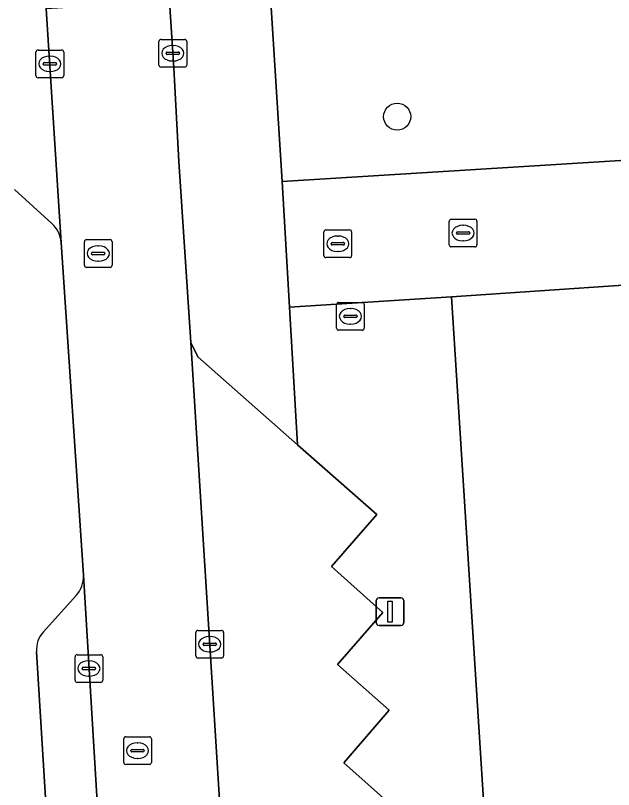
# Model space of a CAD drawing. Extents: x 159053 to 160042, y 380449 to 381423.
# Drawn here: x 159806.75 to 159828.36, y 381113.33 to 381141.29 of the extents above; entities that cross this region are included whole.
import ezdxf

# ---------------------------------------------------------------- set-up
doc = ezdxf.new("R2010")
doc.units = 0
for name, color, linetype in [('IMGEO_Boom', 7, 'Continuous'), ('IMGEO_Brandkraan', 7, 'Continuous'), ('IMGEO_Erf', 7, 'Continuous'), ('IMGEO_Groenvoorziening', 7, 'Continuous'), ('IMGEO_Kolk', 7, 'Continuous'), ('IMGEO_Lichtmast', 7, 'Continuous'), ('IMGEO_Parkeervlak_open', 7, 'Continuous'), ('IMGEO_Rijbaan_lokaal_open', 7, 'Continuous'), ('IMGEO_Rioolput', 7, 'Continuous'), ('IMGEO_Voetpad_open', 7, 'Continuous')]:
    doc.layers.add(name, color=color, linetype=linetype)

msp = doc.modelspace()

# ---------------------------------------------------------------- linework, layer by layer
at = {"layer": 'IMGEO_Boom'}
msp.add_circle((159820.541, 381137.64), 0.489, dxfattribs=at)
at = {"layer": 'IMGEO_Brandkraan'}
for p, q in [((159818.426, 381130.926), (159819.278, 381130.926)), ((159818.351, 381130), (159818.351, 381130.852)), ((159818.839, 381130.706), (159818.864, 381130.706)), ((159819.352, 381130.852), (159819.352, 381130)), ((159818.61, 381130.42), (159818.61, 381130.432)), ((159819.048, 381130.383), (159818.65, 381130.383)), ((159818.653, 381130.469), (159819.051, 381130.469)), ((159819.094, 381130.432), (159819.094, 381130.42)), ((159818.862, 381130.146), (159818.837, 381130.146)), ((159819.278, 381129.926), (159818.426, 381129.926))]:
    msp.add_line(p, q, dxfattribs=at)
for points in [[(159818.426, 381130.926), (159819.278, 381130.926)], [(159818.351, 381130), (159818.351, 381130.852)], [(159819.352, 381130.852), (159819.352, 381130)], [(159819.278, 381129.926), (159818.426, 381129.926)]]:
    msp.add_lwpolyline(points, dxfattribs=at)
for centre, radius, start, end in [((159818.428, 381130.85), 0.0765, 91.552, 178.448), ((159818.428, 381130.85), 0.0765, 91.552, 178.448), ((159819.276, 381130.85), 0.0765, 1.552, 88.448), ((159819.276, 381130.85), 0.0765, 1.552, 88.448), ((159818.65, 381130.429), 0.0403, 85.8775, 175.7526), ((159818.647, 381130.419), 0.0366, 178.938, 274.7102), ((159819.051, 381130.426), 0.043, 264.8664, 352.4533), ((159819.055, 381130.431), 0.0386, 1.7309, 96.639), ((159818.428, 381130.002), 0.0765, 181.552, 268.448), ((159818.428, 381130.002), 0.0765, 181.552, 268.448), ((159819.276, 381130.002), 0.0765, 271.552, 358.448), ((159819.276, 381130.002), 0.0765, 271.552, 358.448)]:
    msp.add_arc(centre, radius, start, end, dxfattribs=at)
for centre, major_axis, ratio, start_param, end_param in [((159818.838, 381130.426), (-0.387, 0.002), 0.722429, 4.712389, 7.853982), ((159818.863, 381130.426), (-0.39, 0.002), 0.717154, 1.570796, 4.712389)]:
    msp.add_ellipse(centre, major_axis=major_axis, ratio=ratio, start_param=start_param, end_param=end_param, dxfattribs=at)
at = {"layer": 'IMGEO_Erf'}
msp.add_lwpolyline([(159830.607, 381103.032), (159830.261, 381108.747), (159829.915, 381114.462), (159829.572, 381120.118), (159829.225, 381125.854), (159828.879, 381131.559), (159822.499, 381131.126), (159826.228, 381072.594), (159832.19, 381072.905), (159835.543, 381069.907), (159837.769, 381072.431), (159832.689, 381076.78), (159833.277, 381077.452), (159831.508, 381079), (159831.086, 381085.894), (159831.643, 381085.935), (159831.63, 381086.155), (159831.294, 381091.701), (159830.95, 381097.377)], close=True, dxfattribs=at)
at = {"layer": 'IMGEO_Groenvoorziening'}
msp.add_lwpolyline([(159855.413, 381195.383), (159812.714, 381193.345), (159813.181, 381185.963), (159816.385, 381135.297), (159858.69, 381137.924)], close=True, dxfattribs=at)
at = {"layer": 'IMGEO_Kolk'}
for p, q in [((159812.011, 381140.43), (159812.863, 381140.43)), ((159811.936, 381139.504), (159811.936, 381140.356)), ((159812.424, 381140.21), (159812.449, 381140.21)), ((159812.937, 381140.356), (159812.937, 381139.504)), ((159807.494, 381139.121), (159807.494, 381139.973)), ((159807.569, 381140.047), (159808.421, 381140.047)), ((159808.495, 381139.973), (159808.495, 381139.121)), ((159812.195, 381139.924), (159812.195, 381139.936)), ((159812.633, 381139.887), (159812.235, 381139.887)), ((159812.238, 381139.973), (159812.636, 381139.973)), ((159812.679, 381139.936), (159812.679, 381139.924)), ((159807.796, 381139.59), (159808.194, 381139.59)), ((159807.982, 381139.827), (159808.007, 381139.827)), ((159812.447, 381139.65), (159812.422, 381139.65)), ((159807.753, 381139.541), (159807.753, 381139.553)), ((159808.191, 381139.504), (159807.793, 381139.504)), ((159808.237, 381139.553), (159808.237, 381139.541)), ((159812.863, 381139.43), (159812.011, 381139.43)), ((159808.421, 381139.047), (159807.569, 381139.047)), ((159808.005, 381139.267), (159807.98, 381139.267)), ((159822.421, 381133.008), (159822.421, 381133.86)), ((159822.496, 381133.934), (159823.348, 381133.934)), ((159822.909, 381133.714), (159822.934, 381133.714)), ((159823.422, 381133.86), (159823.422, 381133.008)), ((159822.68, 381133.428), (159822.68, 381133.44)), ((159822.723, 381133.477), (159823.121, 381133.477)), ((159823.164, 381133.44), (159823.164, 381133.428)), ((159823.118, 381133.391), (159822.72, 381133.391)), ((159822.932, 381133.154), (159822.907, 381133.154)), ((159823.348, 381132.934), (159822.496, 381132.934)), ((159813.269, 381118.156), (159813.269, 381119.008)), ((159813.344, 381119.082), (159814.196, 381119.082)), ((159814.27, 381119.008), (159814.27, 381118.156)), ((159813.571, 381118.625), (159813.969, 381118.625)), ((159813.757, 381118.862), (159813.782, 381118.862)), ((159813.528, 381118.576), (159813.528, 381118.588)), ((159813.966, 381118.539), (159813.568, 381118.539)), ((159814.012, 381118.588), (159814.012, 381118.576)), ((159808.905, 381117.278), (159808.905, 381118.13)), ((159808.98, 381118.204), (159809.832, 381118.204)), ((159809.906, 381118.13), (159809.906, 381117.278)), ((159814.196, 381118.082), (159813.344, 381118.082)), ((159813.78, 381118.302), (159813.755, 381118.302)), ((159809.393, 381117.984), (159809.418, 381117.984)), ((159809.164, 381117.698), (159809.164, 381117.71)), ((159809.602, 381117.661), (159809.204, 381117.661)), ((159809.207, 381117.747), (159809.605, 381117.747)), ((159809.648, 381117.71), (159809.648, 381117.698)), ((159809.416, 381117.424), (159809.391, 381117.424)), ((159809.832, 381117.204), (159808.98, 381117.204))]:
    msp.add_line(p, q, dxfattribs=at)
for points in [[(159812.011, 381140.43), (159812.863, 381140.43)], [(159811.936, 381139.504), (159811.936, 381140.356)], [(159812.937, 381140.356), (159812.937, 381139.504)], [(159807.494, 381139.121), (159807.494, 381139.973)], [(159807.569, 381140.047), (159808.421, 381140.047)], [(159808.495, 381139.973), (159808.495, 381139.121)], [(159812.863, 381139.43), (159812.011, 381139.43)], [(159808.421, 381139.047), (159807.569, 381139.047)], [(159822.421, 381133.008), (159822.421, 381133.86)], [(159822.496, 381133.934), (159823.348, 381133.934)], [(159823.422, 381133.86), (159823.422, 381133.008)], [(159823.348, 381132.934), (159822.496, 381132.934)], [(159813.269, 381118.156), (159813.269, 381119.008)], [(159813.344, 381119.082), (159814.196, 381119.082)], [(159814.27, 381119.008), (159814.27, 381118.156)], [(159808.905, 381117.278), (159808.905, 381118.13)], [(159808.98, 381118.204), (159809.832, 381118.204)], [(159809.906, 381118.13), (159809.906, 381117.278)], [(159814.196, 381118.082), (159813.344, 381118.082)], [(159809.832, 381117.204), (159808.98, 381117.204)]]:
    msp.add_lwpolyline(points, dxfattribs=at)
for centre, radius, start, end in [((159812.013, 381140.354), 0.0765, 91.552, 178.448), ((159812.013, 381140.354), 0.0765, 91.552, 178.448), ((159812.861, 381140.354), 0.0765, 1.552, 88.448), ((159812.861, 381140.354), 0.0765, 1.552, 88.448), ((159807.571, 381139.971), 0.0765, 91.552, 178.448), ((159807.571, 381139.971), 0.0765, 91.552, 178.448), ((159808.419, 381139.971), 0.0765, 1.552, 88.448), ((159808.419, 381139.971), 0.0765, 1.552, 88.448), ((159812.235, 381139.933), 0.0403, 85.8775, 175.7526), ((159812.232, 381139.923), 0.0366, 178.938, 274.7102), ((159812.636, 381139.93), 0.043, 264.8664, 352.4533), ((159812.64, 381139.935), 0.0386, 1.7309, 96.639), ((159807.793, 381139.55), 0.0403, 85.8775, 175.7526), ((159808.198, 381139.552), 0.0386, 1.7309, 96.639), ((159807.79, 381139.54), 0.0366, 178.938, 274.7102), ((159808.194, 381139.547), 0.043, 264.8664, 352.4533), ((159812.013, 381139.506), 0.0765, 181.552, 268.448), ((159812.013, 381139.506), 0.0765, 181.552, 268.448), ((159812.861, 381139.506), 0.0765, 271.552, 358.448), ((159812.861, 381139.506), 0.0765, 271.552, 358.448), ((159807.571, 381139.123), 0.0765, 181.552, 268.448), ((159807.571, 381139.123), 0.0765, 181.552, 268.448), ((159808.419, 381139.123), 0.0765, 271.552, 358.448), ((159808.419, 381139.123), 0.0765, 271.552, 358.448), ((159822.498, 381133.858), 0.0765, 91.552, 178.448), ((159822.498, 381133.858), 0.0765, 91.552, 178.448), ((159823.346, 381133.858), 0.0765, 1.552, 88.448), ((159823.346, 381133.858), 0.0765, 1.552, 88.448), ((159822.72, 381133.437), 0.0403, 85.8775, 175.7526), ((159822.717, 381133.427), 0.0366, 178.938, 274.7102), ((159823.121, 381133.434), 0.043, 264.8664, 352.4533), ((159823.125, 381133.439), 0.0386, 1.7309, 96.639), ((159822.498, 381133.01), 0.0765, 181.552, 268.448), ((159822.498, 381133.01), 0.0765, 181.552, 268.448), ((159823.346, 381133.01), 0.0765, 271.552, 358.448), ((159823.346, 381133.01), 0.0765, 271.552, 358.448), ((159813.346, 381119.006), 0.0765, 91.552, 178.448), ((159813.346, 381119.006), 0.0765, 91.552, 178.448), ((159814.194, 381119.006), 0.0765, 1.552, 88.448), ((159814.194, 381119.006), 0.0765, 1.552, 88.448), ((159813.568, 381118.585), 0.0403, 85.8775, 175.7526), ((159813.973, 381118.587), 0.0386, 1.7309, 96.639), ((159813.565, 381118.575), 0.0366, 178.938, 274.7102), ((159813.969, 381118.582), 0.043, 264.8664, 352.4533), ((159808.982, 381118.128), 0.0765, 91.552, 178.448), ((159808.982, 381118.128), 0.0765, 91.552, 178.448), ((159809.83, 381118.128), 0.0765, 1.552, 88.448), ((159809.83, 381118.128), 0.0765, 1.552, 88.448), ((159813.346, 381118.158), 0.0765, 181.552, 268.448), ((159813.346, 381118.158), 0.0765, 181.552, 268.448), ((159814.194, 381118.158), 0.0765, 271.552, 358.448), ((159814.194, 381118.158), 0.0765, 271.552, 358.448), ((159809.204, 381117.707), 0.0403, 85.8775, 175.7526), ((159809.201, 381117.697), 0.0366, 178.938, 274.7102), ((159809.605, 381117.704), 0.043, 264.8664, 352.4533), ((159809.609, 381117.709), 0.0386, 1.7309, 96.639), ((159808.982, 381117.28), 0.0765, 181.552, 268.448), ((159808.982, 381117.28), 0.0765, 181.552, 268.448), ((159809.83, 381117.28), 0.0765, 271.552, 358.448), ((159809.83, 381117.28), 0.0765, 271.552, 358.448)]:
    msp.add_arc(centre, radius, start, end, dxfattribs=at)
for centre, major_axis, ratio, start_param, end_param in [((159812.423, 381139.93), (-0.387, 0.002), 0.722429, 4.712389, 7.853982), ((159812.448, 381139.93), (-0.39, 0.002), 0.717154, 1.570796, 4.712389), ((159807.981, 381139.547), (-0.387, 0.002), 0.722429, 4.712389, 7.853982), ((159808.006, 381139.547), (-0.39, 0.002), 0.717154, 1.570796, 4.712389), ((159822.908, 381133.434), (-0.387, 0.002), 0.722429, 4.712389, 7.853982), ((159822.933, 381133.434), (-0.39, 0.002), 0.717154, 1.570796, 4.712389), ((159813.756, 381118.582), (-0.387, 0.002), 0.722429, 4.712389, 7.853982), ((159813.781, 381118.582), (-0.39, 0.002), 0.717154, 1.570796, 4.712389), ((159809.392, 381117.704), (-0.387, 0.002), 0.722429, 4.712389, 7.853982), ((159809.417, 381117.704), (-0.39, 0.002), 0.717154, 1.570796, 4.712389)]:
    msp.add_ellipse(centre, major_axis=major_axis, ratio=ratio, start_param=start_param, end_param=end_param, dxfattribs=at)
at = {"layer": 'IMGEO_Lichtmast'}
for p, q in [((159819.787, 381119.358), (159819.787, 381120.158)), ((159819.787, 381120.158), (159819.787, 381119.358)), ((159819.887, 381120.258), (159820.677, 381120.258)), ((159820.677, 381120.258), (159819.887, 381120.258)), ((159820.777, 381120.158), (159820.777, 381119.358)), ((159820.777, 381119.358), (159820.777, 381120.158)), ((159820.677, 381119.258), (159819.887, 381119.258)), ((159819.887, 381119.258), (159820.677, 381119.258))]:
    msp.add_line(p, q, dxfattribs=at)
msp.add_lwpolyline([(159820.207, 381120.133), (159820.357, 381120.133), (159820.357, 381119.383), (159820.207, 381119.383), (159820.207, 381120.133)], dxfattribs=at)
for centre, start, end in [((159819.887, 381120.158), 90, 180), ((159819.887, 381120.158), 90, 180), ((159820.677, 381120.158), 0, 90), ((159820.677, 381120.158), 360, 90), ((159819.887, 381119.358), 180, 270), ((159819.887, 381119.358), 180, 270), ((159820.677, 381119.358), 270, 0), ((159820.677, 381119.358), 270, 0)]:
    msp.add_arc(centre, 0.1, start, end, dxfattribs=at)
at = {"layer": 'IMGEO_Parkeervlak_open'}
for points in [[(159808.405, 381133.088), (159807.867, 381141.53), (159807.687, 381144.344), (159806.786, 381158.484)], [(159806.721, 381135.003), (159808.072, 381133.778)], [(159820.913, 381105.646), (159819.063, 381107.234), (159820.693, 381109.139), (159818.84, 381110.745), (159820.481, 381112.633), (159818.609, 381114.298), (159820.257, 381116.197), (159818.38, 381117.844), (159820.028, 381119.724), (159818.164, 381121.385), (159819.805, 381123.266), (159816.946, 381125.785), (159813.339, 381128.962), (159813.084, 381129.484), (159816.127, 381081.072)], [(159812.627, 381064.417), (159812.593, 381064.986), (159809.205, 381121.071)], [(159808.945, 381120.341), (159807.771, 381119.034)], [(159807.517, 381118.306), (159810.675, 381066.933)]]:
    msp.add_lwpolyline(points, dxfattribs=at)
for centre, radius, start, end in [((159807.376, 381133.017), 1.031, 3.9538, 47.571), ((159808.187, 381121.022), 1.019, 318.044, 2.7478), ((159808.439, 381118.393), 0.926, 136.1626, 185.3695)]:
    msp.add_arc(centre, radius, start, end, dxfattribs=at)
at = {"layer": 'IMGEO_Rijbaan_lokaal_open'}
msp.add_lwpolyline([(159813.084, 381129.484), (159813.071, 381129.675), (159812.65, 381136.023), (159812.469, 381139.407), (159812.319, 381141.794), (159807.867, 381141.53), (159808.405, 381133.088), (159809.205, 381121.071), (159812.593, 381064.986), (159817.086, 381065.26), (159816.747, 381070.631), (159816.701, 381072.094), (159816.127, 381081.072)], close=True, dxfattribs=at)
at = {"layer": 'IMGEO_Rioolput'}
for p, q in [((159817.894, 381132.621), (159817.894, 381133.473)), ((159817.969, 381133.547), (159818.821, 381133.547)), ((159818.895, 381133.473), (159818.895, 381132.621)), ((159809.318, 381133.196), (159810.17, 381133.196)), ((159818.382, 381133.327), (159818.407, 381133.327)), ((159809.243, 381132.27), (159809.243, 381133.122)), ((159809.731, 381132.976), (159809.756, 381132.976)), ((159810.244, 381133.122), (159810.244, 381132.27)), ((159818.153, 381133.041), (159818.153, 381133.053)), ((159818.591, 381133.004), (159818.193, 381133.004)), ((159818.196, 381133.09), (159818.594, 381133.09)), ((159818.637, 381133.053), (159818.637, 381133.041)), ((159809.502, 381132.69), (159809.502, 381132.702)), ((159809.94, 381132.653), (159809.542, 381132.653)), ((159809.545, 381132.739), (159809.943, 381132.739)), ((159809.986, 381132.702), (159809.986, 381132.69)), ((159818.405, 381132.767), (159818.38, 381132.767)), ((159809.754, 381132.416), (159809.729, 381132.416)), ((159818.821, 381132.547), (159817.969, 381132.547)), ((159810.17, 381132.196), (159809.318, 381132.196)), ((159810.662, 381114.312), (159810.662, 381115.164)), ((159810.737, 381115.238), (159811.589, 381115.238)), ((159811.15, 381115.018), (159811.175, 381115.018)), ((159811.663, 381115.164), (159811.663, 381114.312)), ((159810.921, 381114.732), (159810.921, 381114.744)), ((159811.359, 381114.695), (159810.961, 381114.695)), ((159810.964, 381114.781), (159811.362, 381114.781)), ((159811.405, 381114.744), (159811.405, 381114.732)), ((159811.173, 381114.458), (159811.148, 381114.458)), ((159811.589, 381114.238), (159810.737, 381114.238))]:
    msp.add_line(p, q, dxfattribs=at)
for points in [[(159817.894, 381132.621), (159817.894, 381133.473)], [(159817.969, 381133.547), (159818.821, 381133.547)], [(159818.895, 381133.473), (159818.895, 381132.621)], [(159809.318, 381133.196), (159810.17, 381133.196)], [(159809.243, 381132.27), (159809.243, 381133.122)], [(159810.244, 381133.122), (159810.244, 381132.27)], [(159818.821, 381132.547), (159817.969, 381132.547)], [(159810.17, 381132.196), (159809.318, 381132.196)], [(159810.662, 381114.312), (159810.662, 381115.164)], [(159810.737, 381115.238), (159811.589, 381115.238)], [(159811.663, 381115.164), (159811.663, 381114.312)], [(159811.589, 381114.238), (159810.737, 381114.238)]]:
    msp.add_lwpolyline(points, dxfattribs=at)
for centre, radius, start, end in [((159817.971, 381133.471), 0.0765, 91.552, 178.448), ((159817.971, 381133.471), 0.0765, 91.552, 178.448), ((159818.819, 381133.471), 0.0765, 1.552, 88.448), ((159818.819, 381133.471), 0.0765, 1.552, 88.448), ((159809.32, 381133.12), 0.0765, 91.552, 178.448), ((159809.32, 381133.12), 0.0765, 91.552, 178.448), ((159810.168, 381133.12), 0.0765, 1.552, 88.448), ((159810.168, 381133.12), 0.0765, 1.552, 88.448), ((159818.193, 381133.05), 0.0403, 85.8775, 175.7526), ((159818.19, 381133.04), 0.0366, 178.938, 274.7102), ((159818.594, 381133.047), 0.043, 264.8664, 352.4533), ((159818.598, 381133.052), 0.0386, 1.7309, 96.639), ((159809.542, 381132.699), 0.0403, 85.8775, 175.7526), ((159809.539, 381132.689), 0.0366, 178.938, 274.7102), ((159809.943, 381132.696), 0.043, 264.8664, 352.4533), ((159809.947, 381132.701), 0.0386, 1.7309, 96.639), ((159817.971, 381132.623), 0.0765, 181.552, 268.448), ((159817.971, 381132.623), 0.0765, 181.552, 268.448), ((159818.819, 381132.623), 0.0765, 271.552, 358.448), ((159818.819, 381132.623), 0.0765, 271.552, 358.448), ((159809.32, 381132.272), 0.0765, 181.552, 268.448), ((159809.32, 381132.272), 0.0765, 181.552, 268.448), ((159810.168, 381132.272), 0.0765, 271.552, 358.448), ((159810.168, 381132.272), 0.0765, 271.552, 358.448), ((159810.739, 381115.162), 0.0765, 91.552, 178.448), ((159810.739, 381115.162), 0.0765, 91.552, 178.448), ((159811.587, 381115.162), 0.0765, 1.552, 88.448), ((159811.587, 381115.162), 0.0765, 1.552, 88.448), ((159810.961, 381114.741), 0.0403, 85.8775, 175.7526), ((159810.958, 381114.731), 0.0366, 178.938, 274.7102), ((159811.362, 381114.738), 0.043, 264.8664, 352.4533), ((159811.366, 381114.743), 0.0386, 1.7309, 96.639), ((159810.739, 381114.314), 0.0765, 181.552, 268.448), ((159810.739, 381114.314), 0.0765, 181.552, 268.448), ((159811.587, 381114.314), 0.0765, 271.552, 358.448), ((159811.587, 381114.314), 0.0765, 271.552, 358.448)]:
    msp.add_arc(centre, radius, start, end, dxfattribs=at)
for centre, major_axis, ratio, start_param, end_param in [((159818.381, 381133.047), (-0.387, 0.002), 0.722429, 4.712389, 7.853982), ((159818.406, 381133.047), (-0.39, 0.002), 0.717154, 1.570796, 4.712389), ((159809.73, 381132.696), (-0.387, 0.002), 0.722429, 4.712389, 7.853982), ((159809.755, 381132.696), (-0.39, 0.002), 0.717154, 1.570796, 4.712389), ((159811.149, 381114.738), (-0.387, 0.002), 0.722429, 4.712389, 7.853982), ((159811.174, 381114.738), (-0.39, 0.002), 0.717154, 1.570796, 4.712389)]:
    msp.add_ellipse(centre, major_axis=major_axis, ratio=ratio, start_param=start_param, end_param=end_param, dxfattribs=at)
at = {"layer": 'IMGEO_Voetpad_open'}
msp.add_lwpolyline([(159813.181, 381185.963), (159812.714, 381193.345), (159809.148, 381193.015), (159809.487, 381187.652), (159809.608, 381185.731), (159809.661, 381184.923), (159810.374, 381173.997), (159810.93, 381164.845), (159811.352, 381157.91), (159811.948, 381147.68), (159812.141, 381144.608), (159812.319, 381141.794), (159812.469, 381139.407), (159812.65, 381136.023), (159813.071, 381129.675), (159813.084, 381129.484), (159813.339, 381128.962), (159816.946, 381125.785), (159816.652, 381130.762), (159816.385, 381135.297)], close=True, dxfattribs=at)
for points in [[(159860.513, 381138.059), (159858.69, 381137.924), (159816.385, 381135.297), (159816.652, 381130.762), (159822.499, 381131.126), (159828.879, 381131.559), (159842.538, 381132.399), (159851.35, 381132.955), (159857.352, 381133.299), (159857.708, 381127.536), (159858.058, 381121.859), (159858.408, 381116.196), (159858.76, 381110.492), (159859.103, 381104.934), (159859.114, 381104.76), (159855.551, 381104.523), (159855.86, 381098.907), (159856.17, 381093.258), (159857.133, 381092.104), (159857.395, 381092.116), (159860.512, 381092.291)], [(159808.072, 381133.778), (159806.721, 381135.003)], [(159809.205, 381121.071), (159808.405, 381133.088)], [(159826.228, 381072.594), (159822.499, 381131.126), (159816.652, 381130.762), (159816.946, 381125.785), (159819.805, 381123.266), (159818.164, 381121.385), (159820.028, 381119.724), (159818.38, 381117.844), (159820.257, 381116.197), (159818.609, 381114.298), (159820.481, 381112.633)], [(159807.771, 381119.034), (159808.945, 381120.341)], [(159810.675, 381066.933), (159807.517, 381118.306)]]:
    msp.add_lwpolyline(points, dxfattribs=at)
for centre, radius, start, end in [((159807.376, 381133.017), 1.031, 3.9538, 47.571), ((159808.187, 381121.022), 1.019, 318.044, 2.7478), ((159808.439, 381118.393), 0.926, 136.1626, 185.3695)]:
    msp.add_arc(centre, radius, start, end, dxfattribs=at)

doc.saveas('drawing.dxf')
